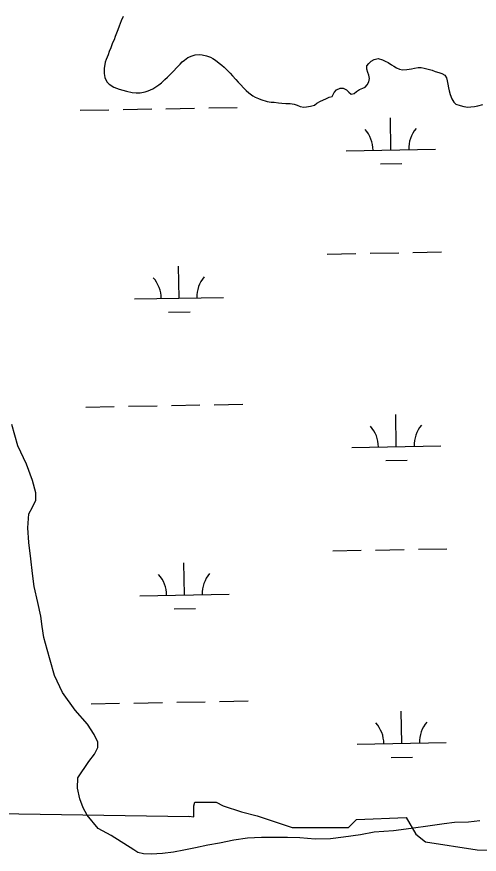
# Model space of a CAD drawing. Extents: x 3925854 to 3964121, y 224593 to 250589.
# Drawn here: x 3958452 to 3958970, y 241104 to 242043 of the extents above; entities that cross this region are included whole.
import ezdxf

# ---------------------------------------------------------------- set-up
doc = ezdxf.new("R2010")
doc.units = 0
for name, color, linetype in [('V-RIVR-EDGE', 7, 'Continuous'), ('V-TOPO-SHOR', 7, 'Continuous'), ('V-WETL-SWMP', 7, 'Continuous')]:
    doc.layers.add(name, color=color, linetype=linetype)

msp = doc.modelspace()

# ---------------------------------------------------------------- linework, layer by layer
at = {"layer": 'V-RIVR-EDGE'}
msp.add_line((3958376.741, 241150.75), (3958645.341, 241146.522), dxfattribs=at)
msp.add_lwpolyline([(3958644.83, 241146.943), (3958650.502, 241146.234), (3958650.502, 241158.234), (3958651.593, 241162.598), (3958675.594, 241162.598), (3958683.23, 241158.234), (3958703.958, 241151.688), (3958721.413, 241147.325), (3958760.687, 241134.233), (3958790.143, 241134.233), (3958823.962, 241134.233), (3958832.69, 241142.961), (3958888.328, 241145.143), (3958899.237, 241126.597), (3958910.147, 241117.869), (3958967.967, 241109.141), (3959012.696, 241108.051)], dxfattribs=at)
at = {"layer": 'V-TOPO-SHOR'}
for points in [[(3958571.186, 242042.959), (3958568.902, 242038.15), (3958567.766, 242035.166), (3958566.627, 242032.348), (3958565.167, 242028.205), (3958562.24, 242020.748), (3958560.942, 242017.101), (3958559.312, 242013.619), (3958557.2, 242007.819), (3958555.572, 242004.006), (3958554.275, 242000.194), (3958552.328, 241994.726), (3958551.189, 241991.742), (3958549.747, 241984.789), (3958549.784, 241979.004), (3958550.638, 241974.877), (3958552.985, 241969.933), (3958555.65, 241967.14), (3958560.798, 241963.703), (3958566.762, 241961.757), (3958570.737, 241960.461), (3958575.044, 241959.333), (3958581.336, 241957.887), (3958585.637, 241957.418), (3958590.265, 241957.614), (3958595.879, 241958.642), (3958599.344, 241959.822), (3958604.451, 241962.171), (3958607.911, 241964.342), (3958611.202, 241966.515), (3958613.997, 241968.848), (3958617.94, 241972.509), (3958620.733, 241975.008), (3958625.003, 241979.335), (3958627.96, 241982.33), (3958630.916, 241985.492), (3958635.022, 241989.651), (3958637.484, 241992.312), (3958640.115, 241994.312), (3958643.732, 241997.149), (3958648.514, 241999.162), (3958651.816, 242000.012)], [(3958651.816, 242000.012), (3958656.274, 242000.536), (3958659.913, 242000.229), (3958664.718, 241998.939), (3958669.027, 241997.315), (3958671.845, 241996.176), (3958674.833, 241994.212), (3958678.986, 241990.933), (3958681.815, 241988.472), (3958684.473, 241986.176), (3958688.635, 241982.069), (3958691.297, 241979.442), (3958693.795, 241976.648), (3958697.625, 241972.374), (3958700.29, 241969.583), (3958702.786, 241966.787), (3958706.452, 241962.679), (3958709.115, 241960.051), (3958712.107, 241957.592), (3958716.426, 241954.313), (3958719.08, 241952.842), (3958722.896, 241951.05), (3958725.714, 241949.912), (3958732.507, 241947.641), (3958736.973, 241947.176), (3958740.611, 241947.034), (3958745.243, 241946.404), (3958749.048, 241945.933), (3958753.515, 241945.631), (3958758.475, 241945.498), (3958762.944, 241944.702), (3958766.094, 241943.565), (3958769.739, 241942.267), (3958773.547, 241941.3), (3958776.686, 241941.65), (3958781.143, 241942.672), (3958785.599, 241943.86), (3958788.397, 241945.861), (3958792.349, 241948.036), (3958795.151, 241949.377), (3958799.108, 241951.222), (3958802.239, 241952.566), (3958805.375, 241953.412), (3958807.826, 241957.727), (3958810.45, 241960.885), (3958814.406, 241962.564), (3958817.714, 241962.587), (3958821.525, 241960.959), (3958824.188, 241958.331), (3958826.682, 241956.197), (3958829.983, 241956.881), (3958832.781, 241959.05), (3958836.07, 241961.385), (3958839.701, 241962.566), (3958842.503, 241963.908), (3958844.799, 241966.568), (3958846.597, 241969.72), (3958847.232, 241973.691), (3958846.548, 241977.324), (3958845.37, 241980.128), (3958844.352, 241984.089), (3958844.493, 241987.726), (3958846.46, 241990.384), (3958849.253, 241992.883), (3958852.548, 241994.722), (3958857.171, 241995.912), (3958861.807, 241994.62), (3958864.957, 241993.151), (3958868.275, 241991.521), (3958871.928, 241989.065), (3958874.587, 241987.263), (3958877.739, 241985.465), (3958881.054, 241984.001), (3958884.2, 241983.194), (3958889.322, 241983.724), (3958894.442, 241984.584), (3958897.744, 241985.266), (3958901.872, 241985.957), (3958905.344, 241985.979), (3958908.489, 241985.338), (3958912.96, 241984.212), (3958917.433, 241982.751), (3958920.915, 241981.453), (3958925.219, 241980.159), (3958928.533, 241979.022), (3958931.687, 241977.226), (3958933.69, 241974.262), (3958934.374, 241970.795), (3958935.06, 241967.162), (3958935.912, 241963.201), (3958936.762, 241959.9), (3958937.948, 241955.609), (3958939.631, 241950.827), (3958941.972, 241946.875), (3958944.301, 241944.741), (3958948.939, 241943.282), (3958953.244, 241942.154), (3958957.713, 241941.523), (3958961.019, 241941.71), (3958965.147, 241942.234), (3958968.778, 241943.084)], [(3958968.778, 241943.084), (3958974.39, 241944.607)], [(3958543.259, 241133.104), (3958530.889, 241148.081), (3958526.3, 241156.269), (3958522.511, 241166.253), (3958520.121, 241178.232), (3958520.524, 241189.811), (3958532.71, 241207.973), (3958538.901, 241216.154), (3958542.698, 241223.738), (3958542.901, 241229.728), (3958538.711, 241238.316), (3958531.33, 241250.096), (3958517.561, 241265.474), (3958503.194, 241285.444), (3958494.419, 241304.413), (3958489.235, 241321.583), (3958486.046, 241333.564), (3958482.458, 241347.14), (3958480.267, 241359.518), (3958478.874, 241371.1), (3958475.686, 241386.274), (3958471.501, 241404.042), (3958469.511, 241418.618), (3958467.721, 241435.387), (3958465.333, 241453.356), (3958464.342, 241469.926), (3958465.345, 241485.698), (3958469.542, 241493.083), (3958473.138, 241501.066), (3958473.142, 241509.252), (3958469.752, 241523.029), (3958462.773, 241541.199), (3958453.198, 241561.963), (3958446.221, 241585.724)]]:
    msp.add_lwpolyline(points, dxfattribs=at)
at = {"layer": 'V-WETL-SWMP'}
for p, q in [((3958619.154, 241939.734), (3958651.149, 241940.316)), ((3958667.146, 241940.607), (3958699.141, 241941.188)), ((3958523.17, 241937.989), (3958555.165, 241938.57)), ((3958571.162, 241938.861), (3958603.157, 241939.443)), ((3958871.351, 241893.569), (3958870.697, 241929.563)), ((3958821.359, 241892.66), (3958921.343, 241894.478)), ((3958859.634, 241877.923), (3958883.63, 241878.359)), ((3958800.054, 241776.822), (3958832.049, 241777.403)), ((3958848.046, 241777.694), (3958880.041, 241778.276)), ((3958896.038, 241778.567), (3958928.033, 241779.149)), ((3958633.862, 241727.362), (3958633.207, 241763.356)), ((3958583.87, 241726.453), (3958683.853, 241728.271)), ((3958622.144, 241711.716), (3958646.14, 241712.152)), ((3958529.218, 241605.369), (3958561.213, 241605.95)), ((3958577.21, 241606.241), (3958609.205, 241606.823)), ((3958625.202, 241607.114), (3958657.197, 241607.696)), ((3958673.194, 241607.987), (3958705.189, 241608.568)), ((3958877.399, 241560.949), (3958876.745, 241596.943)), ((3958827.408, 241560.04), (3958927.391, 241561.858)), ((3958865.682, 241545.303), (3958889.678, 241545.739)), ((3958806.102, 241444.202), (3958838.097, 241444.783)), ((3958854.094, 241445.074), (3958886.089, 241445.656)), ((3958902.086, 241445.947), (3958934.081, 241446.529)), ((3958639.91, 241394.742), (3958639.255, 241430.736)), ((3958589.918, 241393.833), (3958689.901, 241395.651)), ((3958628.192, 241379.096), (3958652.188, 241379.532)), ((3958535.266, 241272.749), (3958567.261, 241273.33)), ((3958583.258, 241273.621), (3958615.253, 241274.203)), ((3958631.25, 241274.494), (3958663.245, 241275.076)), ((3958679.242, 241275.366), (3958711.237, 241275.948)), ((3958883.447, 241228.329), (3958882.793, 241264.323)), ((3958833.456, 241227.42), (3958933.439, 241229.238)), ((3958871.73, 241212.683), (3958895.726, 241213.119))]:
    msp.add_line(p, q, dxfattribs=at)
for points in [[(3958571.186, 242042.959), (3958568.903, 242038.149), (3958567.765, 242035.166), (3958566.627, 242032.348), (3958565.166, 242028.205), (3958562.24, 242020.747), (3958560.941, 242017.101), (3958559.311, 242013.619), (3958557.2, 242007.818), (3958555.572, 242004.005), (3958554.275, 242000.194), (3958552.327, 241994.726), (3958551.189, 241991.743), (3958549.747, 241984.79), (3958549.785, 241979.004), (3958550.639, 241974.876), (3958552.986, 241969.932), (3958555.65, 241967.139), (3958560.798, 241963.702), (3958566.762, 241961.757), (3958570.738, 241960.461), (3958575.044, 241959.332), (3958581.336, 241957.886), (3958585.637, 241957.418), (3958590.265, 241957.614), (3958595.879, 241958.643), (3958599.343, 241959.823), (3958604.452, 241962.171), (3958607.91, 241964.343), (3958611.202, 241966.514), (3958613.997, 241968.847), (3958617.94, 241972.51), (3958620.734, 241975.008), (3958625.004, 241979.335), (3958627.96, 241982.33), (3958630.915, 241985.491), (3958635.021, 241989.651), (3958637.483, 241992.312), (3958640.115, 241994.313), (3958643.733, 241997.148), (3958648.514, 241999.163), (3958651.815, 242000.011), (3958656.275, 242000.537), (3958659.914, 242000.23), (3958664.717, 241998.939), (3958669.026, 241997.315), (3958671.844, 241996.176), (3958674.833, 241994.212), (3958678.987, 241990.933), (3958681.814, 241988.472), (3958684.474, 241986.175), (3958688.634, 241982.069), (3958691.297, 241979.442), (3958693.795, 241976.648), (3958697.626, 241972.375), (3958700.289, 241969.582), (3958702.787, 241966.788), (3958706.452, 241962.679), (3958709.114, 241960.051), (3958712.106, 241957.591), (3958716.426, 241954.313), (3958719.081, 241952.843), (3958722.895, 241951.05), (3958725.713, 241949.911), (3958732.506, 241947.641), (3958736.973, 241947.175), (3958740.611, 241947.034), (3958745.244, 241946.403), (3958749.049, 241945.932), (3958753.515, 241945.631), (3958758.476, 241945.498), (3958762.944, 241944.701), (3958766.093, 241943.565), (3958769.739, 241942.266), (3958773.547, 241941.299), (3958776.686, 241941.651), (3958781.143, 241942.672), (3958785.599, 241943.859), (3958788.396, 241945.861), (3958792.349, 241948.036), (3958795.151, 241949.377), (3958799.107, 241951.222), (3958802.239, 241952.565), (3958805.374, 241953.412), (3958807.826, 241957.727), (3958810.45, 241960.885), (3958814.407, 241962.565), (3958817.713, 241962.586), (3958821.526, 241960.958), (3958824.188, 241958.331), (3958826.682, 241956.198), (3958829.984, 241956.881)], [(3958829.984, 241956.881), (3958832.78, 241959.049), (3958836.071, 241961.385), (3958839.701, 241962.566), (3958842.502, 241963.907), (3958844.799, 241966.568), (3958846.597, 241969.72), (3958847.232, 241973.692), (3958846.547, 241977.325), (3958845.371, 241980.128), (3958844.353, 241984.089), (3958844.494, 241987.727), (3958846.46, 241990.385), (3958849.254, 241992.883), (3958852.549, 241994.723), (3958857.17, 241995.911), (3958861.807, 241994.619), (3958864.958, 241993.152), (3958868.275, 241991.52), (3958871.928, 241989.065), (3958874.586, 241987.264), (3958877.738, 241985.466), (3958881.055, 241984), (3958884.201, 241983.194), (3958889.322, 241983.724), (3958894.442, 241984.584), (3958897.744, 241985.267), (3958901.872, 241985.956), (3958905.344, 241985.979), (3958908.489, 241985.338), (3958912.96, 241984.211), (3958917.433, 241982.752), (3958920.914, 241981.453), (3958925.22, 241980.158), (3958928.534, 241979.023), (3958931.687, 241977.225), (3958933.691, 241974.263), (3958934.375, 241970.796), (3958935.06, 241967.163), (3958935.913, 241963.201), (3958936.761, 241959.9), (3958937.947, 241955.61), (3958939.632, 241950.827), (3958941.972, 241946.874), (3958944.301, 241944.74), (3958948.939, 241943.283), (3958953.245, 241942.154), (3958957.713, 241941.523), (3958961.018, 241941.71), (3958965.148, 241942.233), (3958968.779, 241943.083), (3958974.39, 241944.608)], [(3958970.967, 241141.446), (3958958.245, 241140.205), (3958942.709, 241139.606), (3958931.147, 241138.042), (3958915.29, 241136.119), (3958893.984, 241133.003), (3958874.162, 241130.558), (3958852.681, 241128.928), (3958837.326, 241126.016), (3958818.333, 241123.246), (3958803.796, 241121.497), (3958786.44, 241121.217), (3958769.239, 241122.426), (3958755.515, 241122.831), (3958739.974, 241122.894), (3958726.253, 241122.804), (3958710.553, 241122.039), (3958695.359, 241119.789), (3958679.178, 241116.707), (3958666.135, 241114.141), (3958652.431, 241111.405), (3958639.224, 241108.673), (3958627.665, 241106.613), (3958615.442, 241105.045), (3958602.719, 241104.134), (3958594.118, 241104.739), (3958587.827, 241106.02), (3958583.178, 241109.13), (3958557.631, 241125.111), (3958543.26, 241133.103), (3958530.889, 241148.081), (3958526.3, 241156.268), (3958522.511, 241166.252), (3958520.12, 241178.231), (3958520.524, 241189.81), (3958532.71, 241207.972), (3958538.902, 241216.155), (3958542.698, 241223.739), (3958542.9, 241229.728), (3958538.711, 241238.315), (3958531.33, 241250.096), (3958517.561, 241265.474), (3958503.195, 241285.444), (3958494.419, 241304.413), (3958489.235, 241321.584), (3958486.046, 241333.564), (3958482.458, 241347.141), (3958480.267, 241359.519), (3958478.874, 241371.099), (3958475.686, 241386.273), (3958471.501, 241404.042), (3958469.51, 241418.617), (3958467.721, 241435.387), (3958465.332, 241453.356), (3958464.341, 241469.926), (3958465.346, 241485.697), (3958469.541, 241493.082), (3958473.138, 241501.066), (3958473.141, 241509.252), (3958469.753, 241523.028), (3958462.773, 241541.198), (3958453.199, 241561.964), (3958446.221, 241585.724)]]:
    msp.add_lwpolyline(points, dxfattribs=at)
for centre, start, end in [((3958816.109, 241893.04), 0.269879, 41.813537), ((3958926.576, 241895.048), 140.269876, 181.813534), ((3958578.619, 241726.833), 0.269879, 41.813537), ((3958689.087, 241728.841), 140.269876, 181.813534), ((3958822.157, 241560.42), 0.269879, 41.813537), ((3958932.624, 241562.428), 140.269876, 181.813534), ((3958584.667, 241394.213), 0.269879, 41.813537), ((3958695.135, 241396.221), 140.269876, 181.813534), ((3958828.205, 241227.8), 0.269879, 41.813537), ((3958938.672, 241229.808), 140.269876, 181.813534)]:
    msp.add_arc(centre, 35.246, start, end, dxfattribs=at)

doc.saveas('drawing.dxf')
